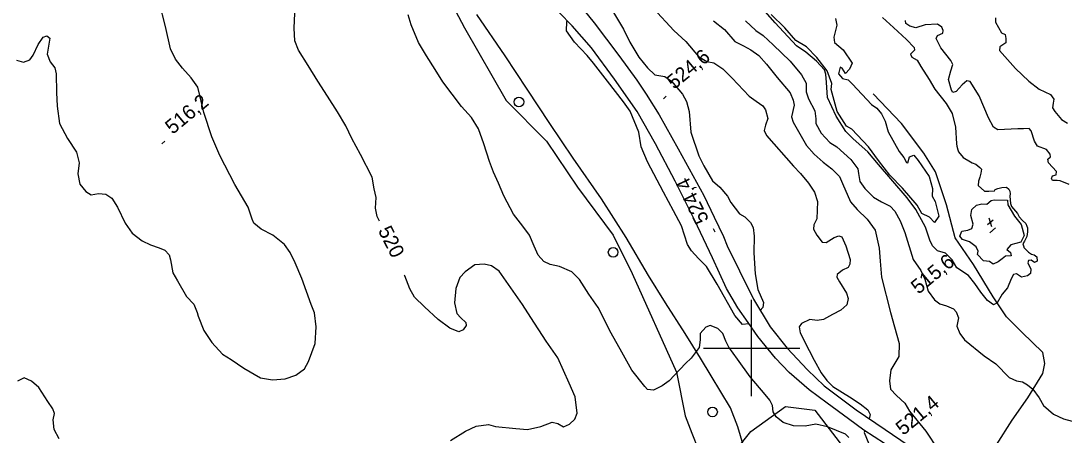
# Model space of a CAD drawing. Extents: x 347059 to 352153, y 6073752 to 6078601.
# Drawn here: x 350472.8 to 350797.1, y 6076472.9 to 6076601.8 of the extents above; entities that cross this region are included whole.
import ezdxf

# ---------------------------------------------------------------- set-up
doc = ezdxf.new("R2010")
doc.units = 0
for name, color, linetype in [('Level 1', 7, 'Continuous'), ('Level 2', 7, 'Continuous'), ('Level 21', 7, 'Continuous'), ('Level 22', 7, 'Continuous'), ('Level 3', 7, 'Continuous'), ('Level 36', 7, 'Continuous'), ('Level 4', 7, 'Continuous'), ('Level 44', 7, 'Continuous'), ('Level 61', 7, 'Continuous')]:
    doc.layers.add(name, color=color, linetype=linetype)

msp = doc.modelspace()

# ---------------------------------------------------------------- linework, layer by layer
at = {"layer": 'Level 1'}
for points in [[(350573.83, 6076569.12), (350571.22, 6076573.42), (350568.1, 6076578.35), (350565.17, 6076583.04), (350562.12, 6076587.89), (350559.12, 6076592.66), (350558.04, 6076595.59), (350557.84, 6076599.5), (350558, 6076604.11)], [(350688.14, 6076601.79), (350691.54, 6076599.08), (350694.77, 6076595.3), (350697.52, 6076594.02), (350699.76, 6076592.72), (350702.25, 6076590.96), (350704.57, 6076588.27), (350707.98, 6076584.12), (350711.98, 6076579.4), (350712.91, 6076577.14), (350713.18, 6076575.53), (350712.4, 6076571.86), (350712.9, 6076570.29), (350717.01, 6076563.04), (350719.48, 6076560.34), (350722.24, 6076557.77), (350724.92, 6076555.77), (350727.27, 6076553.38), (350728.28, 6076551.19), (350730.75, 6076545.46), (350732.82, 6076543.1), (350735.9, 6076540.13), (350738.45, 6076536.71), (350739.63, 6076531.11), (350739.96, 6076527.04), (350740.41, 6076522.02), (350743.16, 6076511.01), (350744.45, 6076506.55), (350745.9, 6076501.44), (350745.72, 6076497.34), (350743.24, 6076493.19), (350742.85, 6076489.84), (350743.17, 6076487.21), (350745.06, 6076485.22), (350747.64, 6076482.88), (350749.04, 6076480.36), (350754.12, 6076474.17), (350758, 6076468.31)], [(350584.35, 6076539.5), (350583.56, 6076540.95), (350583.08, 6076543.45), (350583.33, 6076546.82), (350582.66, 6076549.56), (350582.07, 6076553.15), (350578.37, 6076560.23), (350575.68, 6076565.12), (350573.83, 6076569.12)], [(350606.34, 6076471.28), (350611.07, 6076474.14), (350614.38, 6076475.69), (350618.25, 6076476.25), (350620.34, 6076475.62), (350626.67, 6076474.92), (350630.31, 6076474.64), (350634.42, 6076475.54), (350638.01, 6076476.92), (350639.77, 6076476.53), (350641.54, 6076475.5), (350643.34, 6076476.33), (350644.99, 6076477.83), (350645.76, 6076479.78), (350645.16, 6076484.81), (350643.27, 6076489.04), (350639.79, 6076496.96), (350636.11, 6076502.08), (350631.36, 6076509.48), (350628.73, 6076513.49), (350621.54, 6076523.87), (350619.11, 6076525.55), (350616.86, 6076526.06), (350613.97, 6076525.91), (350610.95, 6076523.68), (350609.27, 6076521.89), (350608.08, 6076518.54), (350607.58, 6076514.05), (350608.34, 6076510.72), (350609.57, 6076509.37), (350611.16, 6076507.92), (350611.22, 6076507.05), (350610.29, 6076505.62), (350608.94, 6076505.03), (350606.17, 6076506.17), (350602.55, 6076508.83), (350598.33, 6076512.86), (350595.24, 6076515.83), (350593.76, 6076518.43), (350592.2, 6076522.41), (350592.12, 6076522.66)]]:
    msp.add_lwpolyline(points, dxfattribs=at)
at = {"layer": 'Level 2'}
for points in [[(350501.11, 6076546.63), (350502.92, 6076543.77), (350505.26, 6076538.84), (350507.41, 6076535.73), (350510.57, 6076533.32), (350513.13, 6076532.13), (350515.85, 6076531.21), (350517.57, 6076530.39), (350518.88, 6076528.96), (350519.38, 6076527.39), (350520.07, 6076523.35), (350521.56, 6076520.89), (350524.34, 6076516.05), (350526.63, 6076513.59), (350527.61, 6076511.1), (350527.93, 6076509.91), (350529.66, 6076505.4), (350532.18, 6076501.68), (350535.51, 6076498.1), (350538.23, 6076496.39), (350542.09, 6076493.77), (350547.35, 6076490.72), (350551.03, 6076490.07), (350554.96, 6076490.41), (350558.32, 6076491.6), (350560.95, 6076493.52), (350562.25, 6076495.78), (350564.31, 6076501.43), (350564.67, 6076506.61), (350564.15, 6076510.93), (350563.03, 6076513.57), (350560.13, 6076521.59), (350558.08, 6076526.5), (350556.59, 6076529.75), (350554.74, 6076532.18), (350551.19, 6076535.06), (350547.55, 6076536.93), (350545.21, 6076538.83), (350544.75, 6076540.03), (350543.53, 6076543.77), (350541.42, 6076547.3), (350539.31, 6076550.83), (350534.63, 6076559.9), (350532.24, 6076565.71), (350529.72, 6076573.26), (350528.5, 6076578.59), (350527.82, 6076581.19), (350525.72, 6076584.07), (350523.04, 6076587.01), (350520.94, 6076589.89), (350519.3, 6076593.02), (350517.74, 6076600.05), (350515.81, 6076607.69)], [(350655.2, 6076607.47), (350660.2, 6076599.14), (350662.17, 6076595.13), (350664.95, 6076590.47), (350667.64, 6076587.19), (350669.86, 6076584.95), (350673.03, 6076584.43), (350675.11, 6076583), (350678.52, 6076579), (350679.8, 6076576.64), (350680.58, 6076573.62), (350681.1, 6076567.09), (350683.61, 6076559.73), (350685.18, 6076556.7), (350687.88, 6076551.98), (350690.13, 6076550.03), (350692.51, 6076547.28), (350693.53, 6076545.24), (350696.27, 6076541.73), (350697.9, 6076540.85), (350699.66, 6076539.03), (350700.52, 6076537.5), (350700.76, 6076534.82), (350700.69, 6076529.65), (350701.13, 6076523.06), (350701.96, 6076518.24), (350703.72, 6076514.18), (350703.45, 6076512.57), (350702.7, 6076511.69)], [(350669.44, 6076605.57), (350675.82, 6076598.75), (350679.5, 6076595.36), (350683.5, 6076590.65), (350686.07, 6076589.1), (350688.25, 6076588.67), (350691.08, 6076586.8), (350693.96, 6076583.93), (350699.22, 6076578.3), (350701.37, 6076576.79), (350703.46, 6076575.36), (350704.34, 6076574.12), (350705.01, 6076571.39), (350704.32, 6076569.37), (350703.93, 6076567.61), (350704.65, 6076566.1), (350712.98, 6076556.57), (350715.2, 6076554.33), (350717.7, 6076551.28), (350719.58, 6076548.5), (350720.52, 6076545.6), (350720.22, 6076540.23), (350719.32, 6076538.31), (350719.2, 6076537.02), (350720.23, 6076535.12), (350721.89, 6076532.94), (350723.16, 6076532.82), (350725.68, 6076534.37), (350727.09, 6076534.88), (350727.99, 6076534.57), (350729.23, 6076531.79), (350730.61, 6076527.55), (350730.54, 6076526.04), (350730.02, 6076525.09), (350728.28, 6076524.18), (350726.58, 6076522.91), (350726.5, 6076522.05), (350727.29, 6076520.6), (350729.53, 6076517.07), (350730.02, 6076515.37), (350729.54, 6076513.4), (350727.74, 6076511.78), (350725.1, 6076510.38), (350722.3, 6076508.85), (350720.34, 6076508.54), (350718.14, 6076508.83), (350715.45, 6076507.65), (350714.77, 6076506.57), (350715.1, 6076504.73), (350717.87, 6076499.28), (350719.44, 6076496.24), (350721.64, 6076492.28), (350723.35, 6076489.88), (350725.25, 6076488.04), (350730.38, 6076484.8)], [(350739.47, 6076557.05), (350736.11, 6076561), (350731.61, 6076565.06), (350729.31, 6076567.38), (350726.24, 6076572.09), (350723.56, 6076577.93), (350723.28, 6076582.58), (350723.02, 6076585.14), (350722.66, 6076586.55), (350720.18, 6076589.25), (350716.85, 6076592.04), (350713.94, 6076593.99), (350707.29, 6076601.15), (350701.9, 6076607.26)], [(350619.79, 6076554.71), (350618.53, 6076558.01), (350616.77, 6076563.51), (350615.06, 6076568.15), (350612.89, 6076571.75), (350609.85, 6076575.15), (350603.98, 6076582.79), (350601.62, 6076586.62), (350598.88, 6076590.93), (350596.47, 6076594.99), (350594.13, 6076600.55), (350593.2, 6076603.59)], [(350740.69, 6076602.77), (350744.13, 6076599.68), (350748.09, 6076595.97), (350750.52, 6076593.49), (350750.66, 6076592.68), (350749.38, 6076591.36), (350749.8, 6076590.52), (350751.43, 6076589.49), (350752.61, 6076587.57), (350755.17, 6076583.48), (350756.97, 6076580.49), (350760.5, 6076576.02), (350762.36, 6076572.94), (350763.32, 6076568.73), (350763.65, 6076563.5), (350763.76, 6076562.74), (350764.08, 6076561.63), (350764.32, 6076560.99), (350765.78, 6076559.24), (350768.02, 6076557.92), (350768.53, 6076557.59), (350769.73, 6076557.15), (350770.89, 6076556.14), (350771.42, 6076555.59), (350771.25, 6076554.44)], [(350775.79, 6076602.67), (350775.81, 6076601.37), (350777.72, 6076598.08), (350778.82, 6076597.54), (350779.06, 6076596.29), (350779, 6076594.92), (350777.16, 6076593.66), (350777.05, 6076592.52), (350782.04, 6076586.9), (350786.12, 6076583.04), (350789.39, 6076580.48), (350792.9, 6076578.9), (350793.98, 6076577.43), (350793.71, 6076576.15), (350793.57, 6076574.72), (350794.25, 6076573.57), (350796.31, 6076571.06), (350798.14, 6076569.94)], [(350697.12, 6076507.28), (350694.81, 6076510.09), (350689.24, 6076519.91), (350685.97, 6076525.34), (350683.49, 6076527.89), (350681.29, 6076530.26), (350680.11, 6076532.17), (350678.17, 6076538.04), (350675.68, 6076542.68), (350672.59, 6076548.52), (350667.62, 6076557.92), (350665.63, 6076562.58), (350664.92, 6076567.11), (350662.26, 6076573.7), (350660.18, 6076576.56), (350655.14, 6076583.03), (350650.81, 6076588.63), (350648.89, 6076590.98), (350644.92, 6076595.18), (350642.46, 6076598.66), (350642.57, 6076601.51), (350642.71, 6076601.75)], [(350698.05, 6076601.77), (350701.29, 6076598.77), (350703.59, 6076597.25), (350706.68, 6076594.27), (350712.01, 6076589.19), (350715.49, 6076584.95), (350716.9, 6076582.43), (350716.92, 6076579.68), (350717.65, 6076577.52), (350719.66, 6076573.78), (350720, 6076571.29), (350720, 6076569.85), (350721.58, 6076566.8), (350724.32, 6076563.94), (350726.49, 6076562.57), (350730.86, 6076558.67), (350733.02, 6076555.71), (350733.24, 6076554.32), (350733.65, 6076551.75), (350735.16, 6076549.58), (350737.85, 6076546.93), (350740.37, 6076545.46), (350743.04, 6076544.11), (350744.47, 6076542.53), (350746.13, 6076539.55), (350747.65, 6076535.94), (350750.22, 6076527.52), (350752.62, 6076524.11), (350753.87, 6076521.46), (350754.88, 6076517.68), (350756.84, 6076514.96), (350758.46, 6076513.79), (350760.55, 6076513.15), (350762.76, 6076512.21), (350763.53, 6076511.27), (350764.28, 6076509.39), (350763.82, 6076506.77), (350764.75, 6076504.51), (350766.21, 6076502.56), (350772.27, 6076497.56), (350775.91, 6076495.04)], [(350787.92, 6076564.38), (350786.86, 6076567.59), (350786.29, 6076568.3), (350784.55, 6076568.18), (350782.75, 6076568.14), (350776.56, 6076567.89), (350775.2, 6076568.74), (350773.68, 6076571.56), (350770.75, 6076578.49), (350767.94, 6076582.88), (350766.88, 6076583.06), (350765.48, 6076581.9), (350763.63, 6076579.84), (350762.59, 6076579.51), (350762.16, 6076580.2), (350761.18, 6076583.48), (350761.94, 6076586.22), (350762.56, 6076588.18), (350761.89, 6076589.47), (350758.82, 6076593.38), (350757.37, 6076596.27), (350757.75, 6076597.24), (350759.4, 6076597.94), (350759.55, 6076598.72), (350759.08, 6076599.78), (350757.8, 6076600.7), (350753.98, 6076600.57), (350751.01, 6076599.57), (350749.13, 6076600.11), (350747.91, 6076600.95), (350747.85, 6076601.83)], [(350471.48, 6076589.49), (350473.66, 6076588.91), (350475.61, 6076589.59), (350476.62, 6076591.08), (350478.24, 6076594.39), (350479.76, 6076596.7), (350480.88, 6076597.1), (350481.82, 6076596.43), (350480.97, 6076591.37), (350481.98, 6076589.03), (350483.38, 6076587.16), (350483.77, 6076585.24), (350483.87, 6076579.51), (350484.1, 6076575.22), (350484.88, 6076569.79), (350487.32, 6076565.2), (350490.08, 6076560.88), (350490.91, 6076557.61), (350490.58, 6076554.17), (350491.21, 6076551), (350493.01, 6076548.65), (350494.72, 6076547.69), (350496.92, 6076548.05), (350499.28, 6076547.89), (350501.11, 6076546.63)], [(350798.69, 6076550.91), (350795.93, 6076552.05), (350794.93, 6076552.15), (350793.56, 6076552.07), (350793.19, 6076552.68), (350793.56, 6076553.51), (350794.67, 6076553.9), (350794.77, 6076554.91), (350792.3, 6076557.6), (350792.04, 6076558.71), (350792.9, 6076559.42), (350792.84, 6076560.29), (350791.68, 6076561.7), (350788.84, 6076562.78), (350787.92, 6076564.38)], [(350771.25, 6076554.44), (350770.89, 6076553.14), (350770.55, 6076551.92), (350770.44, 6076550.6), (350772.4, 6076548.81), (350773.02, 6076548.8), (350773.76, 6076548.82), (350775.5, 6076548.92), (350775.73, 6076549.28), (350776.5, 6076549.63), (350777.81, 6076549.97), (350779.25, 6076550.06), (350779.99, 6076549.45), (350780.26, 6076548.76), (350780.32, 6076547.97), (350780.31, 6076547.26), (350780.49, 6076544.96), (350780.83, 6076544.02), (350782.63, 6076541.87), (350783.12, 6076540.83), (350784.23, 6076539.69), (350785.22, 6076538.69), (350785.56, 6076537.92), (350785.73, 6076537.36), (350785.71, 6076536.12), (350785.51, 6076534.64), (350784.78, 6076533.24), (350784.3, 6076532.37), (350784.63, 6076531.43), (350784.66, 6076531.22), (350786.02, 6076529.77), (350786.96, 6076529.19), (350787.86, 6076529.03), (350788.65, 6076528.35), (350788.65, 6076528.35), (350788.81, 6076527.04), (350787.9, 6076526.55), (350786.9, 6076527.3), (350786.03, 6076527.24), (350785.88, 6076526.46), (350786.78, 6076524.56), (350786.72, 6076523.19), (350785.78, 6076522.42), (350783.88, 6076522.03), (350782.33, 6076523.12), (350781.45, 6076522.92), (350780.66, 6076521.48), (350779.53, 6076518.69), (350777.84, 6076516.76), (350776.28, 6076514.02), (350775.15, 6076513.48), (350773.27, 6076514.83), (350771.21, 6076517.34), (350769.38, 6076520.05), (350767.46, 6076522.55), (350763.81, 6076524.94), (350762.32, 6076527.4), (350760.29, 6076529.55), (350757.77, 6076530.23), (350756.26, 6076531.75), (350755.35, 6076533.51), (350754.01, 6076537.54), (350751.08, 6076543.04), (350748.34, 6076546.7), (350739.47, 6076557.05)], [(350730.25, 6076472.21), (350729.2, 6076473.18), (350723.54, 6076475.46), (350719.97, 6076476.31), (350716.69, 6076475.7), (350713.05, 6076475.84), (350709.77, 6076476.81), (350707.65, 6076478.6), (350706.73, 6076480.2), (350706.48, 6076482.1), (350705.64, 6076483.76), (350704.16, 6076485.57), (350699.53, 6076491.06), (350695.6, 6076496.49), (350692.89, 6076500.28), (350691.99, 6076502.17), (350691, 6076504.5), (350689.49, 6076506.02), (350687.15, 6076506.97), (350685.74, 6076506.46), (350684.05, 6076504.53), (350684, 6076502.52), (350683.7, 6076500.17), (350681.16, 6076496.89), (350679.42, 6076495.19), (350674.31, 6076489.78), (350672.16, 6076488.26), (350669.51, 6076486.86), (350667.6, 6076487.12), (350666.76, 6076488), (350662.8, 6076493.14), (350659.68, 6076498.7), (350656.38, 6076504.65), (350652.34, 6076512.61), (350649.36, 6076516.72), (350646.5, 6076521.32), (350644.07, 6076523.65), (350640.22, 6076525.33), (350637.41, 6076526.03), (350635.41, 6076526.88), (350633.67, 6076528.85), (350632.43, 6076531.64), (350630.9, 6076535.1), (350628.87, 6076537.9), (350625.93, 6076541.64), (350622.96, 6076547.34), (350621.33, 6076551.25), (350619.79, 6076554.71)], [(350699.16, 6076507.54), (350699.11, 6076507.48), (350697.12, 6076507.28)], [(350775.91, 6076495.04), (350780.1, 6076490.87), (350782.3, 6076489.79), (350784.21, 6076489.53), (350785.77, 6076488.59), (350787.46, 6076487.17), (350789.42, 6076484.54), (350790.68, 6076482.13), (350793.79, 6076479.43), (350796.91, 6076477.94), (350799.59, 6076477.27), (350801.6, 6076476.31), (350803.33, 6076474.44), (350805.89, 6076470.21)], [(350484.78, 6076471.78), (350483.18, 6076474.69), (350482.82, 6076477.69), (350483.3, 6076479.67), (350482.79, 6076481.1), (350481.21, 6076483.35), (350478.45, 6076487.68), (350476.18, 6076489.64), (350473.84, 6076490.73), (350471.79, 6076489.7)], [(350730.38, 6076484.8), (350733.69, 6076482.68), (350736.16, 6076480.78), (350736.87, 6076479.27), (350736.51, 6076478.01)], [(350735.19, 6076474.26), (350734.98, 6076473.69), (350736.44, 6076470.24)]]:
    msp.add_lwpolyline(points, dxfattribs=at)
at = {"layer": 'Level 21'}
for points in [[(350642.52, 6076611.72), (350651.07, 6076601.17), (350658.76, 6076591.02), (350664.36, 6076583.31), (350667.24, 6076578.92), (350671.26, 6076572.51), (350677.16, 6076562), (350685.12, 6076547.48), (350688.38, 6076540.73), (350691.26, 6076534.71), (350692.35, 6076531.78), (350696.2, 6076524), (350700.58, 6076515.23), (350705.74, 6076506.59), (350711.09, 6076499.91), (350717.33, 6076493.24), (350722.54, 6076488.27)], [(350741.26, 6076470.28), (350734.91, 6076474.44), (350730.06, 6076477.96), (350723.49, 6076482.85), (350717.92, 6076486.98), (350711.68, 6076492.38), (350707.37, 6076496.8), (350701.91, 6076503.61), (350698.9, 6076507.91), (350695.66, 6076512.48), (350692.14, 6076518.48), (350687.83, 6076528.08), (350682.25, 6076539.87), (350676.23, 6076551.91), (350670.13, 6076563.51), (350664.46, 6076573.58), (350657.36, 6076583.67), (350650.23, 6076593.4), (350644.17, 6076600.22), (350636.15, 6076608.61)], [(350722.54, 6076488.27), (350732.49, 6076480.74), (350741.49, 6076474.63), (350748.64, 6076469.76)]]:
    msp.add_lwpolyline(points, dxfattribs=at)
at = {"layer": 'Level 22'}
for points in [[(350698.16, 6076467.06), (350695.67, 6076475.53), (350693.45, 6076481.41), (350687.44, 6076491.34), (350684.08, 6076496.88), (350679.38, 6076504.49), (350673.22, 6076514.08), (350667.96, 6076522.54), (350660.96, 6076534.38), (350653.36, 6076546.41), (350644.47, 6076559.09), (350637.28, 6076569.81), (350630.21, 6076580.56), (350623.34, 6076590.89), (350614.56, 6076603.72)], [(350763.03, 6076460.11), (350770.44, 6076464.04), (350776.14, 6076469.87), (350780.94, 6076477.53), (350785.85, 6076484.52), (350790.48, 6076492.04), (350791.18, 6076495.22), (350790.5, 6076498.6), (350783.99, 6076504.88), (350779.25, 6076509.74), (350775.04, 6076515.96), (350768.94, 6076525.95), (350763.27, 6076534.32), (350760.57, 6076544.57), (350757.12, 6076554.81), (350753.53, 6076560.66), (350746.6, 6076569.83), (350737.78, 6076579.1)]]:
    msp.add_lwpolyline(points, dxfattribs=at)
at = {"layer": 'Level 3'}
for p, q in [((350672.55, 6076577.56), (350673.47, 6076578.33)), ((350516.65, 6076563.56), (350517.57, 6076564.33)), ((350773.28, 6076538.38), (350775.09, 6076539.87)), ((350773.74, 6076540.51), (350774.57, 6076537.76)), ((350688.69, 6076536.04), (350688.16, 6076537.12)), ((350774, 6076535.86), (350775.85, 6076537.39))]:
    msp.add_line(p, q, dxfattribs=at)
at = {"layer": 'Level 36'}
for centre in [(350627.65, 6076576.53), (350656.95, 6076529.78), (350687.84, 6076480.13)]:
    msp.add_circle(centre, 1.5, dxfattribs=at)
at = {"layer": 'Level 4'}
for points in [[(350757.04, 6076545.59), (350758.24, 6076541.05), (350756.86, 6076539.09), (350755.29, 6076540.72), (350752.94, 6076541.86), (350751.47, 6076544.46), (350746.93, 6076549.7), (350743.01, 6076553.73), (350739.39, 6076558.3), (350736.35, 6076562.53), (350731.1, 6076568.09), (350729.47, 6076568.99), (350726.59, 6076573.57), (350724.67, 6076580.43), (350724.97, 6076582.32), (350723.5, 6076586.19), (350720.3, 6076590.36), (350717.01, 6076593.71), (350713.76, 6076595.67), (350710.36, 6076599.6), (350706.08, 6076603.71)], [(350726.03, 6076602.52), (350726.44, 6076600.4), (350725.59, 6076596.71), (350725.8, 6076595.01)], [(350725.8, 6076595.01), (350728.45, 6076592.79), (350731.21, 6076588.63), (350730.41, 6076586.7), (350729.21, 6076585.35), (350728.18, 6076587.04), (350727.51, 6076587.31), (350726.98, 6076585.24), (350728.24, 6076583.8), (350730.01, 6076583.46), (350731.36, 6076582.1), (350737.31, 6076575.79), (350738.88, 6076574.61), (350740.39, 6076572.86), (350741.52, 6076570.58), (350742.39, 6076567.26), (350745.9, 6076561.1), (350747.36, 6076559.24), (350748.11, 6076557.69), (350748.52, 6076557.65), (350749.07, 6076559.52), (350750.43, 6076559.96), (350751.75, 6076558.35), (350755.2, 6076553.34), (350756.19, 6076549.6), (350756.09, 6076547.28), (350757.04, 6076545.59)], [(350768.49, 6076543.11), (350769.9, 6076544.48), (350771.54, 6076544.85), (350773.09, 6076544.78), (350774.51, 6076545.87), (350775.39, 6076546.07), (350779.53, 6076545.95), (350779.67, 6076544.5), (350781.72, 6076541.02), (350783.77, 6076538.45), (350784.7, 6076534.95), (350783.72, 6076532.88), (350780.61, 6076532.12), (350779.36, 6076530.65), (350780.46, 6076529.76), (350780.65, 6076528.72), (350778.95, 6076528.6), (350777.88, 6076527.72), (350776.61, 6076526.82), (350775.1, 6076526.11), (350773.94, 6076526.88), (350772.08, 6076527.15), (350770.22, 6076529.13), (350770.44, 6076530.14), (350769.79, 6076531.47), (350767.76, 6076533.02), (350765.53, 6076533.73), (350764.77, 6076534.75), (350765.38, 6076536.37), (350767.21, 6076536.68), (350768.41, 6076537.14), (350768.88, 6076538.56), (350768.14, 6076541.18), (350768.49, 6076543.11)]]:
    msp.add_lwpolyline(points, dxfattribs=at)
at = {"layer": 'Level 44'}
for points in [[(350602.45, 6076615.32), (350610.78, 6076599.61), (350623.66, 6076576.94), (350636.21, 6076564.39), (350645.82, 6076550.02), (350656.93, 6076535.09), (350662.87, 6076523.19), (350676.69, 6076492.44)], [(350676.69, 6076492.44), (350679.33, 6076478.88), (350681.39, 6076473.47), (350683.33, 6076468.57)], [(350691.87, 6076464.2), (350699.8, 6076474.02), (350710.5, 6076481.77), (350719.66, 6076480.64), (350729.55, 6076467.71)]]:
    msp.add_lwpolyline(points, dxfattribs=at)
at = {"layer": 'Level 61'}
for p, q in [((350700, 6076485), (350700, 6076515)), ((350685, 6076500), (350715, 6076500))]:
    msp.add_line(p, q, dxfattribs=at)

# ---------------------------------------------------------------- texts
at = {"layer": 'Level 1'}
msp.add_text('520', height=4.5, rotation=296.8505, dxfattribs=at).set_placement((350583.76, 6076536.56))
at = {"layer": 'Level 3'}
for s, rotation, p in [('524,6', 39.62, (350675.91, 6076580.28)), ('516,2', 39.62, (350520.01, 6076566.28)), ('524,4', 116.0789, (350686.83, 6076539.94)), ('  515,6', 39.57, (350749.27, 6076514.41)), ('521,4', 39.62, (350747.12, 6076472.62))]:
    msp.add_text(s, height=4.5, rotation=rotation, dxfattribs=at).set_placement(p)

doc.saveas('drawing.dxf')
